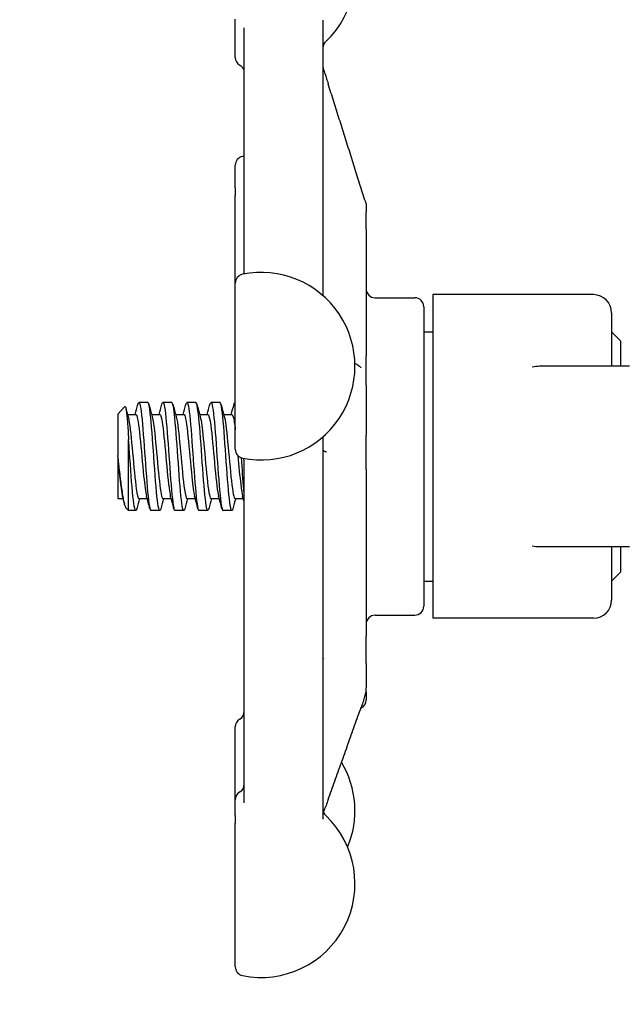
# Model space of a CAD drawing. Header units: inches. Extents: x 18 to 846, y -67 to 561.
# Tile 347 of 656: x 316.58 to 318.67, y 538.56 to 541.97. Entities that reach past the tile are written whole.
import ezdxf

# ---------------------------------------------------------------- set-up
doc = ezdxf.new("R2010")
doc.units = ezdxf.units.IN
doc.header["$LTSCALE"] = 24
doc.header["$MEASUREMENT"] = 0
doc.layers.add('Dimension (ANSI)', color=7, linetype='Continuous', lineweight=25)
doc.layers.add('Visible (ANSI)', color=7, linetype='Continuous', lineweight=30)
doc.styles.add('Note Text (ANSI)', font='tahoma.ttf')
doc.dimstyles.new('SB Fraction-16 (ANSI)', dxfattribs={"dimscale": 24, "dimtxt": 0.125, "dimasz": 0.098425, "dimexe": 0.125, "dimexo": 0.0625, "dimgap": 0.031496, "dimtad": 0, "dimtih": 1, "dimtoh": 1, "dimdec": 4, "dimrnd": 1e-08, "dimzin": 0, "dimdsep": 46, "dimlunit": 5, "dimtxsty": 'Note Text (ANSI)', "dimcen": 0.09, "dimdle": 0.393701, "dimclrd": 256, "dimclre": 256, "dimclrt": 256, "dimadec": 0, "dimazin": 3, "dimtfac": 0.96, "dimtofl": 0, "dimtmove": 0, "dimatfit": 3, "dimfxl": 1, "dimfrac": 2, "dimtolj": 1, "dimtzin": 12, "dimlwd": -1, "dimlwe": -1, "dimarcsym": 0})

# ---------------------------------------------------------------- blocks, each defined once
blk = doc.blocks.new('*D18')
at = {"layer": 'Defpoints', "color": 0, "transparency": 16777216}
for p in [(331.6784, 544.0067), (242.8595, 406.0067), (331.6784, 406.0067)]:
    blk.add_point(p, dxfattribs=at)
at = {"layer": 'Dimension (ANSI)', "transparency": 16777216}
for p, q in [((330.1784, 544.0067), (239.8595, 544.0067)), ((242.8595, 541.6445), (242.8595, 486.3311)), ((242.8595, 408.3689), (242.8595, 481.6823)), ((330.1784, 406.0067), (239.8595, 406.0067))]:
    blk.add_line(p, q, dxfattribs=at)
for points in [[(242.4658, 541.6445), (243.2532, 541.6445), (242.8595, 544.0067)], [(242.4658, 408.3689), (243.2532, 408.3689), (242.8595, 406.0067)]]:
    blk.add_solid(points, dxfattribs=at)
at = {"layer": 'Dimension (ANSI)', "transparency": 16777216, "insert": (239.783, 485.5752), "char_height": 3, "attachment_point": 1, "style": 'Note Text (ANSI)'}
blk.add_mtext('\\A1;138', dxfattribs=at)

msp = doc.modelspace()

# ---------------------------------------------------------------- linework, layer by layer
at = {"layer": 'Visible (ANSI)'}
for p, q in [((317.32439, 541.83918), (317.32439, 541.97119)), ((317.62814, 541.96831), (317.62814, 541.01364)), ((317.35564, 541.08847), (317.35564, 541.94166)), ((317.32439, 541.38657), (317.32439, 541.46541)), ((317.77383, 541.34464), (317.74276, 541.44301)), ((317.32439, 541.38657), (317.32439, 541.36018)), ((317.32439, 541.05664), (317.32439, 541.36018)), ((317.77814, 541.32586), (317.77814, 541.32588)), ((317.77814, 541.32586), (317.77814, 541.30352)), ((317.77814, 541.24336), (317.77814, 541.30352)), ((317.77814, 541.24336), (317.77814, 540.80496)), ((317.32439, 540.48101), (317.32439, 541.05664)), ((317.80939, 541.00599), (317.94689, 541.00599)), ((318.00939, 541.01682), (318.00939, 539.89517)), ((318.56689, 541.01682), (318.00939, 541.01682)), ((317.97814, 540.97474), (317.97814, 539.93724)), ((318.62939, 540.95432), (318.62939, 540.76849)), ((317.97814, 540.88774), (318.00939, 540.88774)), ((318.66064, 540.85724), (318.62939, 540.88849)), ((318.66064, 540.85724), (318.66064, 540.76849)), ((317.77814, 540.70268), (317.77814, 540.80496)), ((318.69189, 540.76849), (318.37939, 540.76849)), ((317.77814, 540.70268), (317.77814, 540.5303)), ((316.91689, 540.60295), (316.94136, 540.62943)), ((317.02105, 540.64349), (316.99016, 540.64349)), ((317.10439, 540.64349), (317.0735, 540.64349)), ((317.18772, 540.64349), (317.15683, 540.64349)), ((317.27105, 540.64349), (317.24016, 540.64349)), ((317.32439, 540.64349), (317.3235, 540.64349)), ((316.91689, 540.60295), (316.91689, 540.45922)), ((316.95072, 540.60182), (316.97939, 540.60182)), ((317.03406, 540.60182), (317.06272, 540.60182)), ((317.11739, 540.60182), (317.14605, 540.60182)), ((317.20072, 540.60182), (317.22939, 540.60182)), ((317.28406, 540.60182), (317.31272, 540.60182)), ((317.62814, 540.52401), (317.62814, 539.19953)), ((317.77814, 540.41089), (317.77814, 540.5303)), ((316.95435, 540.26849), (316.95435, 540.51442)), ((316.91689, 540.456), (316.91689, 540.45922)), ((316.91689, 540.456), (316.91689, 540.31016)), ((317.35439, 540.44403), (317.35439, 540.25214)), ((317.35564, 539.25598), (317.35564, 540.43599)), ((317.77814, 540.41089), (317.77814, 539.83323)), ((316.91689, 540.31016), (316.93549, 540.31016)), ((316.94622, 540.27729), (316.95435, 540.26849)), ((316.99016, 540.31016), (317.01883, 540.31016)), ((317.0735, 540.31016), (317.10216, 540.31016)), ((317.15683, 540.31016), (317.18549, 540.31016)), ((317.24016, 540.31016), (317.26883, 540.31016)), ((317.3235, 540.31016), (317.35216, 540.31016)), ((316.97939, 540.26849), (316.95435, 540.26849)), ((317.06272, 540.26849), (317.03183, 540.26849)), ((317.14605, 540.26849), (317.11516, 540.26849)), ((317.22939, 540.26849), (317.1985, 540.26849)), ((317.31272, 540.26849), (317.28183, 540.26849)), ((317.35439, 540.25214), (317.35564, 540.25089)), ((318.37939, 540.14349), (318.69189, 540.14349)), ((318.62939, 540.14349), (318.62939, 539.95767)), ((318.66064, 540.14349), (318.66064, 540.05474)), ((318.66064, 540.05474), (318.62939, 540.02349)), ((317.97814, 540.02424), (318.00939, 540.02424)), ((317.80939, 539.90599), (317.94689, 539.90599)), ((318.56689, 539.89517), (318.00939, 539.89517)), ((317.77814, 539.73858), (317.77814, 539.83323)), ((317.77814, 539.73858), (317.77814, 539.65438)), ((317.77814, 539.64075), (317.77814, 539.65438)), ((317.77814, 539.64075), (317.77814, 539.61224)), ((317.32439, 539.26614), (317.32439, 539.51878)), ((317.32439, 539.21195), (317.32439, 539.26614)), ((317.32439, 539.21195), (317.32439, 539.18541)), ((317.32439, 538.68776), (317.32439, 539.18541))]:
    msp.add_line(p, q, dxfattribs=at)
for centre, radius, start, end in [((317.41439, 542.12975), 0.325, 313.44984, 101.53696), ((317.65939, 541.87112), 0.03125, 133.44984, 180), ((317.35564, 541.83918), 0.03125, 180, 240), ((317.32439, 541.78506), 0.03125, 34.45908, 60), ((317.35564, 541.46541), 0.03125, 101.53696, 180), ((317.41439, 541.1776), 0.325, 100.41457, 101.53696), ((317.35564, 541.05664), 0.03125, 101.53696, 180), ((317.41439, 540.76882), 0.325, 258.46304, 101.53696), ((317.80939, 541.03724), 0.03125, 180, 270), ((317.94689, 540.97474), 0.03125, 0, 90), ((318.56689, 540.95432), 0.0625, 0, 90), ((318.37939, 540.64349), 0.125, 90, 101.6694), ((317.35564, 540.48101), 0.03125, 180, 258.46304), ((318.37939, 540.26849), 0.125, 258.3306, 270), ((317.94689, 539.93724), 0.03125, 270, 0), ((318.56689, 539.95767), 0.0625, 270, 0), ((317.80939, 539.87474), 0.03125, 90, 180), ((317.74689, 539.61224), 0.03125, 294.35359, 0), ((317.32439, 539.5729), 0.03125, 300, 0), ((317.35564, 539.51878), 0.03125, 120, 180), ((317.41439, 539.22821), 0.325, 337.12808, 31.09126), ((317.35564, 539.26614), 0.03125, 120, 180), ((317.32439, 539.32027), 0.03125, 300, 0), ((317.65939, 539.2342), 0.03125, 180, 226.55016), ((317.41439, 538.97557), 0.325, 258.46304, 46.55016), ((317.35564, 538.68776), 0.03125, 180, 258.46304)]:
    msp.add_arc(centre, radius, start, end, dxfattribs=at)
for points, knots in [([(317.35564, 541.79555), (317.35519, 541.79612), (317.35466, 541.79679), (317.35298, 541.79889), (317.35168, 541.80051), (317.35015, 541.80274)], [0.1804832, 0.1804832, 0.1804832, 0.1804832, 0.212229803, 0.212229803, 0.265287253, 0.265287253, 0.265287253, 0.265287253]), ([(317.62814, 541.81195), (317.62814, 541.81179), (317.62814, 541.81162), (317.62814, 541.81143), (317.62814, 541.8114), (317.62814, 541.8113), (317.62814, 541.81125), (317.62814, 541.81106), (317.62814, 541.81094), (317.62814, 541.81057), (317.62814, 541.81033), (317.62814, 541.80913), (317.62815, 541.80822), (317.62819, 541.80675), (317.62821, 541.80637), (317.62824, 541.80582), (317.62825, 541.80567), (317.62828, 541.80535), (317.62829, 541.80518), (317.62832, 541.80486), (317.62833, 541.80479), (317.62835, 541.80464), (317.62835, 541.80456), (317.62837, 541.80443), (317.62837, 541.80439), (317.62838, 541.80431), (317.62839, 541.80427), (317.6284, 541.80416), (317.62841, 541.80408), (317.62844, 541.80392), (317.62845, 541.80383), (317.62851, 541.80342), (317.62855, 541.80323), (317.62889, 541.8014), (317.6295, 541.79985), (317.63112, 541.79508), (317.63184, 541.7929), (317.63355, 541.78772), (317.63456, 541.7846), (317.63724, 541.77633), (317.63898, 541.77089), (317.64267, 541.75932), (317.64465, 541.75308), (317.64662, 541.74686)], [0, 0, 0, 0, 0.00164292, 0.00164292, 0.00196125, 0.00196125, 0.00298974, 0.00298974, 0.00572935, 0.00572935, 0.01119146, 0.01119146, 0.03370338, 0.03370338, 0.0412057, 0.0412057, 0.04370719, 0.04370719, 0.04627853, 0.04627853, 0.04690987, 0.04690987, 0.04754769, 0.04754769, 0.0478618, 0.0478618, 0.0481756, 0.0481756, 0.04880633, 0.04880633, 0.04976091, 0.04976091, 0.053868, 0.053868, 0.09357288, 0.09357288, 0.11889448, 0.11889448, 0.14943752, 0.14943752, 0.19601989, 0.19601989, 0.24613165, 0.24613165, 0.24613165, 0.24613165]), ([(317.74276, 541.44301), (317.73637, 541.46327), (317.72996, 541.48353), (317.71716, 541.52405), (317.71075, 541.54431), (317.69793, 541.58482), (317.69152, 541.60508), (317.6787, 541.64559), (317.67229, 541.66584), (317.65946, 541.70635), (317.65304, 541.72661), (317.64662, 541.74686)], [0.79930693, 0.79930693, 0.79930693, 0.79930693, 0.96239802, 0.96239802, 1.12548911, 1.12548911, 1.2885802, 1.2885802, 1.4516713, 1.4516713, 1.61476239, 1.61476239, 1.61476239, 1.61476239]), ([(317.77383, 541.34464), (317.77474, 541.34174), (317.77556, 541.33914), (317.77659, 541.3358), (317.77691, 541.33481), (317.77733, 541.33307), (317.7774, 541.33272), (317.77754, 541.33205), (317.7776, 541.33173), (317.77769, 541.33122), (317.77771, 541.33106), (317.77777, 541.33073), (317.77779, 541.33056), (317.77784, 541.33025), (317.77785, 541.33012), (317.7779, 541.32978), (317.77792, 541.32957), (317.77797, 541.32916), (317.77799, 541.32896), (317.77802, 541.32861), (317.77803, 541.32847), (317.77805, 541.32822), (317.77806, 541.32811), (317.77807, 541.32798), (317.77807, 541.32796), (317.77807, 541.32791), (317.77808, 541.32789), (317.77808, 541.32785), (317.77808, 541.32783), (317.77808, 541.32778), (317.77808, 541.32776), (317.77809, 541.32762), (317.7781, 541.32751), (317.77812, 541.32704), (317.77813, 541.32661), (317.77814, 541.32606), (317.77814, 541.32597), (317.77814, 541.32588)], [0, 0, 0, 0, 0.028982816, 0.028982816, 0.05221636, 0.05221636, 0.057556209, 0.057556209, 0.061572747, 0.061572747, 0.063126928, 0.063126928, 0.064665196, 0.064665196, 0.065673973, 0.065673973, 0.067280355, 0.067280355, 0.068867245, 0.068867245, 0.070087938, 0.070087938, 0.070903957, 0.070903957, 0.071082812, 0.071082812, 0.071262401, 0.071262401, 0.07144218, 0.07144218, 0.071803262, 0.071803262, 0.073228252, 0.073228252, 0.077545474, 0.077545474, 0.078343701, 0.078343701, 0.078343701, 0.078343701]), ([(317.74765, 540.77387), (317.74777, 540.7738), (317.74797, 540.77368), (317.74865, 540.77328), (317.74917, 540.77298), (317.75044, 540.7722), (317.75122, 540.7717), (317.75426, 540.76963), (317.75635, 540.76794), (317.75841, 540.76616), (317.75886, 540.76576), (317.75961, 540.76508), (317.75993, 540.7648), (317.75997, 540.76475), (317.75997, 540.76475), (317.75997, 540.76475)], [0, 0, 0, 0, 0.006478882, 0.006478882, 0.014369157, 0.014369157, 0.024576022, 0.024576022, 0.055283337, 0.055283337, 0.065104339, 0.065104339, 0.075795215, 0.075795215, 0.07659181, 0.07659181, 0.07659181, 0.07659181]), ([(316.94136, 540.62943), (316.94166, 540.62976), (316.94197, 540.62986), (316.94363, 540.62919), (316.94497, 540.6241), (316.94766, 540.60537), (316.94899, 540.59172), (316.95169, 540.55737), (316.95302, 540.53686), (316.95435, 540.51442)], [-0.57910031, -0.57910031, -0.57910031, -0.57910031, -0.53987265, -0.53987265, -0.36414387, -0.36414387, -0.18418584, -0.18418584, 0, 0, 0, 0]), ([(316.98662, 540.63662), (316.98789, 540.64144), (316.98916, 540.64382), (316.99044, 540.64345), (316.99445, 540.64229), (316.99846, 540.6138), (317.00247, 540.56842), (317.00648, 540.52305), (317.01049, 540.46177), (317.0145, 540.40703), (317.01851, 540.35231), (317.02252, 540.30531), (317.02653, 540.28326), (317.0283, 540.27354), (317.03006, 540.26876), (317.03183, 540.26881)], [7.5869975, 7.5869975, 7.5869975, 7.5869975, 7.8744508, 7.8744508, 7.8744508, 8.7817425, 8.7817425, 8.7817425, 9.688944, 9.688944, 9.688944, 10.5960559, 10.5960559, 10.5960559, 10.9955743, 10.9955743, 10.9955743, 10.9955743]), ([(317.06626, 540.27514), (317.06232, 540.26047), (317.05837, 540.27133), (317.05442, 540.304), (317.05025, 540.33852), (317.04608, 540.39666), (317.04191, 540.45561), (317.03787, 540.51285), (317.03382, 540.5695), (317.02977, 540.60446), (317.02686, 540.62954), (317.02396, 540.64306), (317.02105, 540.64328)], [-17.5457438, -17.5457438, -17.5457438, -17.5457438, -16.6531776, -16.6531776, -16.6531776, -15.710016, -15.710016, -15.710016, -14.7941843, -14.7941843, -14.7941843, -14.1371669, -14.1371669, -14.1371669, -14.1371669]), ([(317.06996, 540.63657), (317.07152, 540.64246), (317.07308, 540.6447), (317.07464, 540.64279), (317.07865, 540.6379), (317.08266, 540.60585), (317.08667, 540.55838), (317.09068, 540.51091), (317.09469, 540.44905), (317.09869, 540.39543), (317.1027, 540.34181), (317.10671, 540.29759), (317.11072, 540.27894), (317.1122, 540.27204), (317.11368, 540.2687), (317.11516, 540.26877)], [13.8701828, 13.8701828, 13.8701828, 13.8701828, 14.2236185, 14.2236185, 14.2236185, 15.130291, 15.130291, 15.130291, 16.0368774, 16.0368774, 16.0368774, 16.9433783, 16.9433783, 16.9433783, 17.2787596, 17.2787596, 17.2787596, 17.2787596]), ([(317.1496, 540.27522), (317.14608, 540.26242), (317.14257, 540.26897), (317.13906, 540.29393), (317.13501, 540.32278), (317.13095, 540.3755), (317.12689, 540.4324), (317.12285, 540.48916), (317.1188, 540.54878), (317.11475, 540.58908), (317.1113, 540.62349), (317.10784, 540.64315), (317.10439, 540.64341)], [-23.8289291, -23.8289291, -23.8289291, -23.8289291, -23.0349282, -23.0349282, -23.0349282, -22.1173036, -22.1173036, -22.1173036, -21.2019377, -21.2019377, -21.2019377, -20.4203522, -20.4203522, -20.4203522, -20.4203522]), ([(317.15329, 540.63654), (317.15513, 540.64342), (317.15696, 540.64527), (317.1588, 540.64144), (317.1628, 540.63308), (317.16681, 540.59783), (317.17081, 540.54859), (317.17482, 540.49935), (317.17882, 540.43718), (317.18283, 540.3848), (317.18683, 540.33242), (317.19084, 540.29095), (317.19484, 540.27556), (317.19606, 540.27088), (317.19728, 540.26864), (317.1985, 540.26872)], [20.1533681, 20.1533681, 20.1533681, 20.1533681, 20.5685395, 20.5685395, 20.5685395, 21.474622, 21.474622, 21.474622, 22.3806227, 22.3806227, 22.3806227, 23.2865421, 23.2865421, 23.2865421, 23.5619449, 23.5619449, 23.5619449, 23.5619449]), ([(317.23293, 540.2753), (317.22982, 540.26395), (317.22671, 540.26749), (317.22359, 540.2861), (317.21957, 540.31015), (317.21555, 540.35883), (317.21153, 540.41424), (317.20752, 540.4696), (317.2035, 540.53046), (317.19948, 540.57447), (317.19556, 540.61743), (317.19164, 540.64342), (317.18772, 540.64349)], [-30.1121144, -30.1121144, -30.1121144, -30.1121144, -29.4082729, -29.4082729, -29.4082729, -28.4988988, -28.4988988, -28.4988988, -27.5903346, -27.5903346, -27.5903346, -26.7035376, -26.7035376, -26.7035376, -26.7035376]), ([(317.23662, 540.63654), (317.23871, 540.64431), (317.2408, 540.64557), (317.24289, 540.63953), (317.2469, 540.62796), (317.2509, 540.58986), (317.2549, 540.53913), (317.25891, 540.48841), (317.26291, 540.42616), (317.26691, 540.3751), (317.27092, 540.32405), (317.27492, 540.2853), (317.27892, 540.27299), (317.27989, 540.27), (317.28086, 540.26859), (317.28183, 540.26868)], [26.4365534, 26.4365534, 26.4365534, 26.4365534, 26.9094187, 26.9094187, 26.9094187, 27.8149406, 27.8149406, 27.8149406, 28.7203847, 28.7203847, 28.7203847, 29.6257517, 29.6257517, 29.6257517, 29.8451302, 29.8451302, 29.8451302, 29.8451302]), ([(317.31626, 540.27541), (317.31363, 540.26576), (317.311, 540.26651), (317.30837, 540.27851), (317.30432, 540.29698), (317.30026, 540.34166), (317.29621, 540.3959), (317.29217, 540.45007), (317.28812, 540.51257), (317.28408, 540.56013), (317.28004, 540.60763), (317.276, 540.63918), (317.27196, 540.64306), (317.27165, 540.64335), (317.27135, 540.64348), (317.27105, 540.64347)], [-36.3952997, -36.3952997, -36.3952997, -36.3952997, -35.7999471, -35.7999471, -35.7999471, -34.8837719, -34.8837719, -34.8837719, -33.9686925, -33.9686925, -33.9686925, -33.0546668, -33.0546668, -33.0546668, -32.9867229, -32.9867229, -32.9867229, -32.9867229]), ([(316.95298, 540.59345), (316.95377, 540.59064), (316.95456, 540.5871), (316.95534, 540.58283), (316.95961, 540.55965), (316.96388, 540.51567), (316.96816, 540.46889), (316.97243, 540.42212), (316.9767, 540.37385), (316.98097, 540.34383), (316.98403, 540.32229), (316.9871, 540.31058), (316.99016, 540.31037)], [8.1921353, 8.1921353, 8.1921353, 8.1921353, 8.3701398, 8.3701398, 8.3701398, 9.3362117, 9.3362117, 9.3362117, 10.3021816, 10.3021816, 10.3021816, 10.9955743, 10.9955743, 10.9955743, 10.9955743]), ([(316.97939, 540.60177), (316.97992, 540.6018), (316.98045, 540.60148), (316.98098, 540.60078), (316.98525, 540.59517), (316.98952, 540.56553), (316.99379, 540.52398), (316.99806, 540.48244), (317.00233, 540.43015), (317.0066, 540.38852), (317.00992, 540.35613), (317.01325, 540.33089), (317.01657, 540.31855)], [7.8539816, 7.8539816, 7.8539816, 7.8539816, 7.9736666, 7.9736666, 7.9736666, 8.9397805, 8.9397805, 8.9397805, 9.9057922, 9.9057922, 9.9057922, 10.6574206, 10.6574206, 10.6574206, 10.6574206]), ([(317.03631, 540.59335), (317.03921, 540.58262), (317.04211, 540.56228), (317.045, 540.5356), (317.04927, 540.49628), (317.05354, 540.44427), (317.05781, 540.40083), (317.06208, 540.35739), (317.06634, 540.32373), (317.07061, 540.3136), (317.07157, 540.31131), (317.07253, 540.31024), (317.0735, 540.31031)], [14.4753206, 14.4753206, 14.4753206, 14.4753206, 15.1305271, 15.1305271, 15.1305271, 16.0959005, 16.0959005, 16.0959005, 17.061177, 17.061177, 17.061177, 17.2787596, 17.2787596, 17.2787596, 17.2787596]), ([(317.06272, 540.60154), (317.06536, 540.60142), (317.068, 540.59291), (317.07064, 540.57658), (317.07491, 540.5502), (317.07918, 540.50412), (317.08345, 540.45719), (317.08771, 540.41026), (317.09198, 540.36379), (317.09625, 540.33677), (317.09747, 540.32905), (317.09869, 540.32299), (317.0999, 540.31863)], [14.1371669, 14.1371669, 14.1371669, 14.1371669, 14.734342, 14.734342, 14.734342, 15.6997554, 15.6997554, 15.6997554, 16.6650715, 16.6650715, 16.6650715, 16.9406059, 16.9406059, 16.9406059, 16.9406059]), ([(317.11965, 540.59346), (317.12037, 540.59089), (317.12109, 540.58771), (317.12181, 540.5839), (317.12606, 540.56143), (317.13032, 540.51811), (317.13458, 540.47158), (317.13903, 540.4229), (317.14348, 540.37219), (317.14793, 540.34175), (317.1509, 540.32149), (317.15386, 540.31064), (317.15683, 540.31045)], [20.7585059, 20.7585059, 20.7585059, 20.7585059, 20.9213285, 20.9213285, 20.9213285, 21.8840483, 21.8840483, 21.8840483, 22.8911764, 22.8911764, 22.8911764, 23.5619449, 23.5619449, 23.5619449, 23.5619449]), ([(317.14605, 540.60178), (317.14652, 540.60181), (317.14698, 540.60156), (317.14745, 540.60102), (317.15171, 540.5961), (317.15598, 540.56717), (317.16024, 540.52603), (317.16471, 540.48295), (317.16918, 540.42777), (317.17364, 540.38489), (317.17684, 540.35419), (317.18004, 540.33051), (317.18324, 540.31863)], [20.4203522, 20.4203522, 20.4203522, 20.4203522, 20.5253788, 20.5253788, 20.5253788, 21.4902198, 21.4902198, 21.4902198, 22.5004247, 22.5004247, 22.5004247, 23.2237912, 23.2237912, 23.2237912, 23.2237912]), ([(317.20298, 540.59345), (317.20646, 540.58051), (317.20995, 540.55333), (317.21343, 540.51878), (317.21777, 540.47572), (317.2221, 540.42249), (317.22644, 540.38149), (317.23078, 540.3405), (317.23511, 540.31293), (317.23945, 540.31037), (317.23969, 540.31023), (317.23993, 540.31016), (317.24016, 540.31017)], [27.0416912, 27.0416912, 27.0416912, 27.0416912, 27.8292662, 27.8292662, 27.8292662, 28.8105395, 28.8105395, 28.8105395, 29.7914432, 29.7914432, 29.7914432, 29.8451302, 29.8451302, 29.8451302, 29.8451302]), ([(317.22939, 540.60164), (317.23268, 540.60138), (317.23597, 540.58777), (317.23926, 540.56326), (317.2436, 540.53093), (317.24794, 540.48062), (317.25228, 540.43348), (317.25661, 540.38636), (317.26095, 540.34381), (317.26529, 540.32373), (317.26572, 540.32175), (317.26614, 540.31999), (317.26657, 540.31846)], [26.7035376, 26.7035376, 26.7035376, 26.7035376, 27.4478945, 27.4478945, 27.4478945, 28.4293123, 28.4293123, 28.4293123, 29.4103592, 29.4103592, 29.4103592, 29.5069765, 29.5069765, 29.5069765, 29.5069765]), ([(317.28631, 540.59326), (317.28802, 540.5871), (317.28973, 540.57763), (317.29144, 540.56518), (317.29577, 540.53362), (317.3001, 540.48383), (317.30443, 540.43665), (317.30875, 540.38949), (317.31308, 540.34633), (317.31741, 540.32525), (317.31944, 540.31537), (317.32147, 540.31047), (317.3235, 540.3105)], [33.3248765, 33.3248765, 33.3248765, 33.3248765, 33.7114291, 33.7114291, 33.7114291, 34.6905352, 34.6905352, 34.6905352, 35.6692919, 35.6692919, 35.6692919, 36.1283155, 36.1283155, 36.1283155, 36.1283155]), ([(317.31272, 540.60154), (317.31424, 540.60163), (317.31576, 540.59892), (317.31729, 540.59327), (317.31965, 540.58449), (317.32202, 540.56874), (317.32439, 540.54873)], [32.98672286, 32.98672286, 32.98672286, 32.98672286, 33.33090486, 33.33090486, 33.33090486, 33.86631356, 33.86631356, 33.86631356, 33.86631356]), ([(316.98293, 540.27518), (316.98246, 540.2734), (316.98199, 540.27196), (316.98151, 540.2709), (316.97751, 540.26186), (316.9735, 540.27984), (316.9695, 540.31827), (316.96548, 540.35676), (316.96147, 540.41494), (316.95746, 540.47147), (316.95642, 540.48606), (316.95539, 540.50051), (316.95435, 540.51442)], [-11.2625585, -11.2625585, -11.2625585, -11.2625585, -11.1558883, -11.1558883, -11.1558883, -10.2497289, -10.2497289, -10.2497289, -9.3421105, -9.3421105, -9.3421105, -9.107885, -9.107885, -9.107885, -9.107885]), ([(316.94622, 540.27729), (316.94558, 540.27799), (316.94493, 540.27902), (316.94195, 540.28524), (316.93959, 540.29428), (316.93483, 540.31942), (316.93248, 540.33498), (316.92773, 540.37029), (316.92538, 540.38948), (316.92096, 540.42603), (316.91895, 540.4428), (316.91689, 540.45922)], [-0.68972155, -0.68972155, -0.68972155, -0.68972155, -0.64162523, -0.64162523, -0.47009117, -0.47009117, -0.30597672, -0.30597672, -0.14928046, -0.14928046, -0.02134877, -0.02134877, -0.02134877, -0.02134877]), ([(316.91689, 540.456), (316.92116, 540.40901), (316.92543, 540.36267), (316.92971, 540.33598), (316.93088, 540.32863), (316.93206, 540.32283), (316.93324, 540.31862)], [3.1415374, 3.1415374, 3.1415374, 3.1415374, 4.1081736, 4.1081736, 4.1081736, 4.3742353, 4.3742353, 4.3742353, 4.3742353]), ([(317.33326, 540.45922), (317.33659, 540.42267), (317.33993, 540.38583), (317.34326, 540.35857), (317.34547, 540.34045), (317.34769, 540.32683), (317.3499, 540.31874)], [34.5355711, 34.5355711, 34.5355711, 34.5355711, 35.2890397, 35.2890397, 35.2890397, 35.7901619, 35.7901619, 35.7901619, 35.7901619]), ([(317.34463, 540.4518), (317.3474, 540.41267), (317.35017, 540.37379), (317.35295, 540.34258), (317.35343, 540.33717), (317.35391, 540.33201), (317.35439, 540.32711)], [34.58007921, 34.58007921, 34.58007921, 34.58007921, 35.20708057, 35.20708057, 35.20708057, 35.31578917, 35.31578917, 35.31578917, 35.31578917]), ([(317.35564, 540.43599), (317.35564, 540.43934), (317.35497, 540.44252), (317.3533, 540.44706), (317.35243, 540.44868), (317.3516, 540.44995)], [0, 0, 0, 0, 0.016522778, 0.016522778, 0.029681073, 0.029681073, 0.029681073, 0.029681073]), ([(317.6404, 540.47101), (317.6404, 540.47101), (317.64032, 540.47105), (317.63984, 540.47124), (317.63929, 540.47146), (317.63763, 540.47216), (317.63646, 540.47267), (317.63438, 540.47369), (317.63346, 540.47418), (317.6321, 540.47495), (317.63161, 540.47524), (317.63086, 540.47569), (317.63062, 540.47583), (317.63049, 540.47591)], [0.181698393, 0.181698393, 0.181698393, 0.181698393, 0.189497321, 0.189497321, 0.201717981, 0.201717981, 0.21693936, 0.21693936, 0.228645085, 0.228645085, 0.23621381, 0.23621381, 0.243474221, 0.243474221, 0.243474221, 0.243474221]), ([(317.62814, 539.75172), (317.62815, 539.75174), (317.62817, 539.75177), (317.6286, 539.7526), (317.62902, 539.7534), (317.6295, 539.75437), (317.62962, 539.75461), (317.62979, 539.75497), (317.62985, 539.75511), (317.62997, 539.75539), (317.63003, 539.75551), (317.63008, 539.75563), (317.63009, 539.75565), (317.63009, 539.75565)], [0.079102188, 0.079102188, 0.079102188, 0.079102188, 0.079358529, 0.079358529, 0.086578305, 0.086578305, 0.089065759, 0.089065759, 0.090831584, 0.090831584, 0.093412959, 0.093412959, 0.09548736, 0.09548736, 0.09548736, 0.09548736]), ([(317.77739, 539.64385), (317.77739, 539.64385), (317.77739, 539.64385), (317.77739, 539.64382), (317.77739, 539.6438), (317.77738, 539.64374), (317.77737, 539.64371), (317.77736, 539.64363), (317.77735, 539.64359), (317.77734, 539.64352), (317.77733, 539.64347), (317.77732, 539.64337), (317.77731, 539.64331), (317.77729, 539.64318), (317.77728, 539.64312), (317.77725, 539.64292), (317.77723, 539.64279), (317.77714, 539.64216), (317.77707, 539.64173), (317.77688, 539.64051), (317.77675, 539.63975), (317.77624, 539.6369), (317.77575, 539.63464), (317.77451, 539.62952), (317.77374, 539.62663), (317.77215, 539.621), (317.77132, 539.6182), (317.76918, 539.61119), (317.76783, 539.607), (317.7647, 539.59763), (317.76292, 539.59258), (317.76115, 539.58763)], [0.28524096, 0.28524096, 0.28524096, 0.28524096, 0.28654665, 0.28654665, 0.28782229, 0.28782229, 0.28881832, 0.28881832, 0.28931607, 0.28931607, 0.28981637, 0.28981637, 0.29031918, 0.29031918, 0.29082049, 0.29082049, 0.29183026, 0.29183026, 0.29589931, 0.29589931, 0.30383559, 0.30383559, 0.32491708, 0.32491708, 0.34766188, 0.34766188, 0.36968253, 0.36968253, 0.40387291, 0.40387291, 0.44899387, 0.44899387, 0.44899387, 0.44899387]), ([(317.64625, 539.26631), (317.65392, 539.28773), (317.6616, 539.30915), (317.67693, 539.35198), (317.6846, 539.3734), (317.69993, 539.41624), (317.70759, 539.43766), (317.7229, 539.4805), (317.73056, 539.50193), (317.74586, 539.54478), (317.75351, 539.5662), (317.76115, 539.58763)], [0.50186624, 0.50186624, 0.50186624, 0.50186624, 0.69684315, 0.69684315, 0.89182006, 0.89182006, 1.08679697, 1.08679697, 1.28177388, 1.28177388, 1.47675079, 1.47675079, 1.47675079, 1.47675079]), ([(317.62814, 539.32223), (317.62814, 539.32223), (317.62814, 539.3222), (317.62814, 539.322), (317.62814, 539.32178), (317.62814, 539.32147), (317.62814, 539.32135), (317.62814, 539.32126), (317.62814, 539.32124), (317.62814, 539.32124)], [0.002637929, 0.002637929, 0.002637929, 0.002637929, 0.003799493, 0.003799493, 0.010735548, 0.010735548, 0.015367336, 0.015367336, 0.01705686, 0.01705686, 0.01705686, 0.01705686]), ([(317.64625, 539.26631), (317.64386, 539.25963), (317.6414, 539.25286), (317.63774, 539.24361), (317.63652, 539.24064), (317.6343, 539.23547), (317.63332, 539.23327), (317.63149, 539.22936), (317.63067, 539.22768), (317.62973, 539.22567), (317.6296, 539.2254), (317.62948, 539.22514)], [0, 0, 0, 0, 0.06088523, 0.06088523, 0.09170451, 0.09170451, 0.11481676, 0.11481676, 0.1302488, 0.1302488, 0.13258663, 0.13258663, 0.13258663, 0.13258663])]:
    msp.add_open_spline(points, degree=3, knots=knots, dxfattribs=at)
for points in [[(317.74765, 540.77387), (317.74484, 540.77553), (317.74204, 540.77719), (317.73923, 540.77885)], [(316.94429, 540.62559), (316.94716, 540.61491), (316.95006, 540.60423), (316.95298, 540.59357)], [(316.97716, 540.60182), (316.98034, 540.61349), (316.98349, 540.62517), (316.98662, 540.63685)], [(317.0246, 540.63685), (317.02847, 540.62241), (317.03236, 540.60798), (317.03631, 540.59357)], [(317.06049, 540.60182), (317.06368, 540.61349), (317.06682, 540.62517), (317.06996, 540.63685)], [(317.10793, 540.63685), (317.1118, 540.62241), (317.1157, 540.60798), (317.11965, 540.59357)], [(317.14383, 540.60182), (317.14701, 540.61349), (317.15016, 540.62517), (317.15329, 540.63685)], [(317.19126, 540.63685), (317.19513, 540.62241), (317.19903, 540.60798), (317.20298, 540.59357)], [(317.22716, 540.60182), (317.23034, 540.61349), (317.23349, 540.62517), (317.23662, 540.63685)], [(317.2746, 540.63685), (317.27847, 540.62241), (317.28236, 540.60798), (317.28631, 540.59357)], [(317.31049, 540.60182), (317.31368, 540.61349), (317.31682, 540.62517), (317.31996, 540.63685)], [(317.31996, 540.6366), (317.32143, 540.642), (317.32291, 540.64409), (317.32439, 540.64279)], [(317.63049, 540.47591), (317.62971, 540.47637), (317.62892, 540.47684), (317.62814, 540.47731)], [(316.94091, 540.29017), (316.93837, 540.29959), (316.93582, 540.30901), (316.93324, 540.31842)], [(317.02829, 540.27513), (317.02442, 540.28957), (317.02052, 540.30401), (317.01657, 540.31842)], [(317.11162, 540.27513), (317.10775, 540.28957), (317.10385, 540.30401), (317.0999, 540.31842)], [(317.19496, 540.27513), (317.19108, 540.28957), (317.18719, 540.30401), (317.18324, 540.31842)], [(317.27829, 540.27513), (317.27442, 540.28957), (317.27052, 540.30401), (317.26657, 540.31842)], [(317.35439, 540.30197), (317.3529, 540.30746), (317.35141, 540.31294), (317.3499, 540.31842)], [(316.99239, 540.31016), (316.98921, 540.29849), (316.98606, 540.28682), (316.98293, 540.27513)], [(317.07572, 540.31016), (317.07254, 540.29849), (317.06939, 540.28682), (317.06626, 540.27513)], [(317.15906, 540.31016), (317.15588, 540.29849), (317.15273, 540.28682), (317.1496, 540.27513)], [(317.24239, 540.31016), (317.23921, 540.29849), (317.23606, 540.28682), (317.23293, 540.27513)], [(317.32572, 540.31016), (317.32254, 540.29849), (317.31939, 540.28682), (317.31626, 540.27513)]]:
    msp.add_open_spline(points, degree=3, dxfattribs=at)

# ---------------------------------------------------------------- dimensions: what is measured, and where the dimension line sits
at = {"layer": 'Dimension (ANSI)'}
dim = msp.add_linear_dim(base=(242.85953, 406.00673), p1=(331.67843, 544.00673), p2=(331.67843, 406.00673), angle=90, dimstyle='SB Fraction-16 (ANSI)', override={"dimgap": 0.031496, "dimdec": 4, "dimtol": 0, "dimlim": 0, "dimtp": 0, "dimtm": 0, "dimtdec": 2, "dimatfit": 1}, dxfattribs=at)
dim.commit()
dim.dimension.update_dxf_attribs({"geometry": '*D18', "text_midpoint": (242.85953, 484.00673), "dimtype": 160})

doc.saveas('drawing.dxf')
